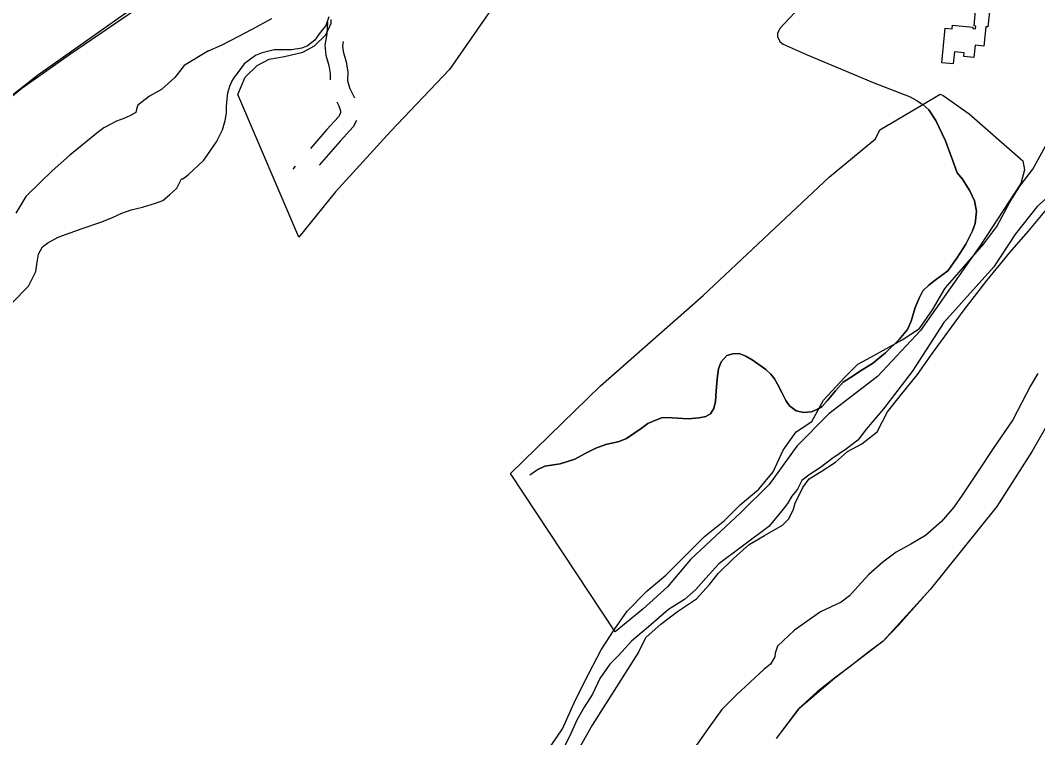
# Model space of a CAD drawing. Extents: x 3297772 to 3335630, y 634068 to 659439.
# Drawn here: x 3303476 to 3305219, y 645638 to 646867 of the extents above; entities that cross this region are included whole.
import ezdxf

# ---------------------------------------------------------------- set-up
doc = ezdxf.new("R2010")
doc.units = 0
for name, color, linetype in [('V-BLDG-OTLN', 7, 'Continuous'), ('V-ROAD-CNTR', 7, 'Continuous'), ('V-SITE-OTLN', 7, 'Continuous'), ('V-SITE-VEGE', 7, 'Continuous'), ('V-TOPO-SHOR', 7, 'Continuous')]:
    doc.layers.add(name, color=color, linetype=linetype)

msp = doc.modelspace()

# ---------------------------------------------------------------- linework, layer by layer
at = {"layer": 'V-BLDG-OTLN'}
msp.add_lwpolyline([(3305055.3, 646794.5), (3305061.2, 646853.9), (3305072.9, 646852.7), (3305073.5, 646858.9), (3305108.4, 646855.4), (3305108.2, 646853.1), (3305113.1, 646852.7), (3305113.6, 646857.5), (3305110.4, 646857.8), (3305113, 646884), (3305136.8, 646881.6), (3305134.2, 646856), (3305130.7, 646856.3), (3305127.4, 646823.3), (3305112.1, 646824.8), (3305110, 646803.4), (3305092.9, 646805.1), (3305093.6, 646811.8), (3305076.8, 646813.5), (3305074.7, 646792.6)], close=True, dxfattribs=at)
at = {"layer": 'V-ROAD-CNTR'}
for p, q in [((3303947.4, 646617.5), (3303943.2, 646612.5)), ((3304364, 646098.3), (3304349.1, 646088.3))]:
    msp.add_line(p, q, dxfattribs=at)
for points in [[(3304986.8, 648057.1), (3304951.3, 648009), (3304891.1, 647938.1), (3304597.2, 647632.3), (3304370.9, 647397.8), (3304314.6, 647345.5), (3304267.7, 647301.6), (3304220.5, 647264.2), (3304149.8, 647208.7), (3304030.2, 647128), (3303910.4, 647047.2), (3303688.1, 646894.9), (3303560.4, 646808.4)], [(3304883, 646993.8), (3304858.2, 646959.7), (3304840.1, 646939.5), (3304833.8, 646930.1), (3304824.3, 646911.5), (3304817.9, 646899.8), (3304803, 646880.3), (3304777.8, 646853.2), (3304773.8, 646844.6), (3304773.8, 646839.1), (3304778.4, 646830.5), (3304783.1, 646826.6), (3304824.4, 646808.4), (3304937.3, 646760.8), (3305001.2, 646736.1), (3305011.3, 646730.6), (3305022.5, 646723)], [(3304002.7, 646864), (3304001.3, 646844), (3303997.8, 646824.7), (3303999.7, 646807.9), (3304005.1, 646789.7), (3304007.1, 646776.3), (3304007, 646765.5)], [(3304029.4, 646830.8), (3304028.1, 646823.7), (3304029.2, 646813.9), (3304034.5, 646796.2), (3304037.1, 646778.3), (3304037, 646763.7), (3304040.6, 646750.6), (3304048.6, 646734.3)], [(3303560.4, 646808.4), (3303479, 646750.8), (3303396.4, 646683.8), (3303333.8, 646629.1), (3303094.3, 646412.5), (3302446.3, 645812.7), (3302399, 645765.7), (3302373.9, 645736), (3302347.5, 645702.6), (3302324.2, 645672.5), (3302308.6, 645636.7), (3302272.6, 645537.8), (3302035.2, 644725.6), (3301883.6, 644200), (3301875.7, 644178.3)], [(3304018.5, 646727.6), (3304021.9, 646720.8), (3304024.6, 646712.4), (3304024.6, 646708.2), (3304021.6, 646702.2), (3304001.6, 646680.3), (3303973.5, 646647.8)], [(3305022.5, 646723), (3305033.1, 646714.1), (3305044.7, 646696), (3305061.7, 646660.8), (3305076.2, 646620.1), (3305081.6, 646606), (3305090.9, 646595), (3305103.3, 646575.4), (3305111, 646558.1), (3305114.8, 646540.2), (3305112.3, 646519.1), (3305107.5, 646506.6), (3305096.5, 646484), (3305080.7, 646459.9), (3305065.7, 646438.1), (3305043.7, 646421.9), (3305032.7, 646413.4), (3305022.5, 646404.1), (3305016.2, 646391.6), (3305009.8, 646375.2), (3305002.7, 646351.9), (3304996.3, 646337.8), (3304982.2, 646320.7), (3304958.6, 646297.5), (3304936.6, 646279.6), (3304918.6, 646268.8), (3304898.9, 646255.7), (3304886.4, 646247.2), (3304873, 646232.4), (3304858.9, 646215.3), (3304850.2, 646206), (3304841.6, 646200.6), (3304831.4, 646196.7), (3304818.9, 646195.3), (3304805.6, 646198.5), (3304794, 646207.1), (3304787.8, 646215.8), (3304780.8, 646229.9), (3304773.9, 646244), (3304768.5, 646253.4), (3304762.3, 646261.2), (3304753.8, 646269.1), (3304732, 646284.8), (3304719.5, 646292), (3304707.9, 646296.7), (3304696.9, 646296), (3304686.7, 646293), (3304677.3, 646282.1), (3304672.5, 646270.4), (3304670.1, 646253.2), (3304668.4, 646232.1), (3304667.5, 646214.2), (3304664.3, 646202.5), (3304658.8, 646193.2), (3304650.9, 646188.5), (3304639.2, 646186.3), (3304620.4, 646184.8), (3304593.1, 646186.5), (3304576.7, 646186.7), (3304563.4, 646182), (3304551.7, 646176.7), (3304539.9, 646168.1), (3304514.8, 646151.1), (3304502.2, 646145.7), (3304479.6, 646140.4), (3304462.3, 646134.3), (3304444.3, 646125), (3304426.3, 646115.8), (3304401.2, 646107.3), (3304374.7, 646103.6), (3304364, 646098.3)], [(3304364, 646098.3), (3304374.7, 646103.6), (3304401.2, 646107.3), (3304426.3, 646115.8), (3304444.3, 646125), (3304462.3, 646134.3), (3304479.6, 646140.4), (3304502.2, 646145.7), (3304514.8, 646151.1), (3304539.9, 646168.1), (3304551.7, 646176.7), (3304563.4, 646182), (3304576.7, 646186.7), (3304593.1, 646186.5), (3304620.4, 646184.8), (3304639.2, 646186.3), (3304650.9, 646188.5), (3304658.8, 646193.2), (3304664.3, 646202.5), (3304667.5, 646214.2), (3304668.4, 646232.1), (3304670.1, 646253.2), (3304672.5, 646270.4), (3304677.3, 646282.1), (3304686.7, 646293), (3304696.9, 646296), (3304707.9, 646296.7), (3304719.5, 646292), (3304732, 646284.8), (3304753.8, 646269.1), (3304762.3, 646261.2), (3304768.5, 646253.4), (3304773.9, 646244), (3304780.8, 646229.9), (3304787.8, 646215.8), (3304794, 646207.1), (3304805.6, 646198.5), (3304818.9, 646195.3), (3304831.4, 646196.7), (3304841.6, 646200.6), (3304850.2, 646206), (3304858.9, 646215.3), (3304873, 646232.4), (3304886.4, 646247.2), (3304898.9, 646255.7), (3304918.6, 646268.8), (3304936.6, 646279.6), (3304958.6, 646297.5), (3304982.2, 646320.7), (3304996.3, 646337.8), (3305002.7, 646351.9), (3305009.8, 646375.2), (3305016.2, 646391.6), (3305022.5, 646404.1), (3305032.7, 646413.4), (3305043.7, 646421.9), (3305065.7, 646438.1), (3305080.7, 646459.9), (3305096.5, 646484), (3305107.5, 646506.6), (3305112.3, 646519.1), (3305114.8, 646540.2), (3305111, 646558.1), (3305103.3, 646575.4), (3305090.9, 646595), (3305081.6, 646606), (3305076.2, 646620.1), (3305061.7, 646660.8), (3305044.7, 646696), (3305033.1, 646714.1), (3305022.5, 646723)], [(3304052, 646696), (3304046.5, 646685), (3304024, 646660.4), (3303988.5, 646619.2)], [(3305320.2, 646322.4), (3305209.8, 646129.5), (3305149.4, 646034.7), (3305035.4, 645892.3), (3304981.8, 645831.9), (3304954.3, 645803.4), (3304930.3, 645785.2), (3304898.1, 645760.4), (3304871.5, 645740.2), (3304841.6, 645717.2), (3304809.7, 645687.7), (3304771.3, 645637.1)], [(3305320.2, 646322.4), (3305209.8, 646129.5), (3305149.4, 646034.7), (3305035.3, 645892.3), (3304954.5, 645803.6), (3304871.8, 645740.4), (3304809.5, 645687.5), (3304771.3, 645637.1)]]:
    msp.add_lwpolyline(points, dxfattribs=at)
at = {"layer": 'V-SITE-OTLN'}
msp.add_lwpolyline([(3304310.6, 646926.1), (3304211.4, 646783.1), (3304110.8, 646677.6), (3304016.4, 646573.6), (3303953.5, 646495.9), (3303848.9, 646740.1), (3303861.5, 646769.7), (3303882, 646789.9), (3303902.3, 646800.7), (3303928.9, 646805.2), (3303960.2, 646812.8), (3303980.5, 646823.6), (3303999.4, 646842.2), (3304008.9, 646862.4), (3304008.9, 646868.7)], dxfattribs=at)
msp.add_lwpolyline([(3304495.6, 645819.5), (3304316.2, 646090.8), (3304470.2, 646241.2), (3304646, 646396.2), (3304862.8, 646599.4), (3304941.3, 646664.4), (3304949, 646679.7), (3305022.5, 646723), (3305052.6, 646740.7), (3305057.3, 646738.6), (3305102.3, 646707.1), (3305193.9, 646626.9), (3305197, 646611.3), (3305190.6, 646587.9), (3305121.2, 646482.2), (3305018.8, 646336.1), (3304944.9, 646256.9), (3304861.7, 646193.4), (3304806.7, 646137.6), (3304759.5, 646072.3), (3304710.8, 646024.2), (3304624.4, 645943.6), (3304585.1, 645897), (3304542.7, 645858.3)], close=True, dxfattribs=at)
at = {"layer": 'V-SITE-VEGE'}
for points in [[(3304582.1, 645916.8), (3304648.4, 645983.2), (3304682.8, 646010.2), (3304709.8, 646037.3), (3304741.8, 646064.3), (3304766.3, 646093.8), (3304783.5, 646130.7), (3304805.6, 646162.6), (3304832.7, 646179.8), (3304852.3, 646216.7), (3304889.2, 646256), (3304911.3, 646278.2), (3304933.4, 646290.5), (3304987.4, 646320), (3305016.9, 646339.6), (3305039, 646371.6), (3305061.1, 646408.4), (3305093, 646445.3), (3305127.4, 646484.6), (3305149.5, 646514.1), (3305171.6, 646555.9), (3305188.8, 646583), (3305210.9, 646612.5), (3305233, 646651.8)], [(3305282.2, 646605.1), (3305218.3, 646548.5), (3305181.4, 646501.8), (3305144.6, 646445.3), (3305058.6, 646349.4), (3305004.6, 646265.9), (3304955.5, 646202), (3304926, 646167.6), (3304911.3, 646147.9), (3304891.6, 646133.1), (3304867, 646115.9), (3304847.4, 646101.2), (3304827.7, 646088.9), (3304815.5, 646079.1), (3304808.1, 646064.3), (3304798.3, 646052), (3304790.9, 646039.7), (3304783.5, 646029.9), (3304759, 646000.4), (3304673, 645936.5), (3304650.9, 645911.9), (3304633.7, 645892.3), (3304614.1, 645875.1), (3304587, 645857.8), (3304552.6, 645828.4), (3304523.2, 645803.8), (3304501.1, 645779.2), (3304486.3, 645764.4), (3304469.1, 645739.9), (3304456.9, 645712.8), (3304442.1, 645690.7), (3304429.8, 645668.6), (3304417.6, 645641.5), (3304388.1, 645582.6)], [(3304368.4, 645599.8), (3304405.3, 645653.8), (3304427.4, 645703), (3304449.5, 645747.2), (3304471.6, 645789), (3304493.7, 645823.4), (3304515.8, 645855.4), (3304550.2, 645889.8), (3304582.1, 645916.8)]]:
    msp.add_lwpolyline(points, dxfattribs=at)
at = {"layer": 'V-TOPO-SHOR'}
for points in [[(3302622.5, 646699.8), (3303091.7, 646414.6), (3303294.2, 646607.8), (3303505.8, 646773.4), (3303726.6, 646929.8), (3303883.1, 647021.9)], [(3303798.5, 646815.1), (3303822, 646825.2), (3303837.6, 646833.6), (3303873.7, 646852.2), (3303907.4, 646870.7)], [(3304005.1, 646873.2), (3303999.5, 646858.4), (3303988.5, 646844.4), (3303980.6, 646833.5), (3303968, 646823.4), (3303958.6, 646819.6), (3303940.6, 646816.6), (3303911, 646816.8), (3303890.6, 646811.4), (3303878.9, 646806.8), (3303860, 646792.9), (3303844.3, 646771.9)], [(3303798.5, 646815.1), (3303757.1, 646790.1), (3303741, 646769.4), (3303718, 646748.7), (3303697.3, 646737.2), (3303677.7, 646722.2), (3303675.4, 646715.3), (3303674.3, 646709.6), (3303663.9, 646703.8), (3303653.6, 646699.2), (3303640.9, 646694.6), (3303619.1, 646683.1), (3303609.9, 646676.2), (3303560.4, 646636), (3303530.5, 646609.5), (3303511, 646590), (3303485.7, 646565.8), (3303468.4, 646537.1)], [(3303461.5, 646382.9), (3303490.3, 646411.7), (3303502.9, 646437), (3303505.2, 646453.1), (3303507.5, 646466.9), (3303514.4, 646479.5), (3303523.6, 646486.4), (3303540.9, 646495.6), (3303582.3, 646510.6), (3303615.6, 646522.1), (3303635.2, 646530.2), (3303650.1, 646537.1), (3303666.2, 646542.8), (3303685.8, 646547.4), (3303707.7, 646554.3), (3303720.3, 646558.9), (3303731.8, 646568.1), (3303744.5, 646579.6), (3303750.2, 646591.1), (3303752.5, 646595.7), (3303754.8, 646595.7), (3303764, 646602.6), (3303790.5, 646627.9), (3303812.3, 646659), (3303822.7, 646679.7), (3303827.3, 646695.8), (3303829.6, 646708.4), (3303829.6, 646719.9), (3303830.7, 646732.6), (3303831.9, 646742.9), (3303835.3, 646754.4), (3303838.8, 646762.5), (3303844.3, 646771.9)], [(3304535.3, 645784.7), (3304548.8, 645810.4), (3304573.9, 645832.9), (3304602.2, 645854.6), (3304635.1, 645876.2), (3304657.2, 645901.1), (3304672.1, 645919.7), (3304698.1, 645945.3), (3304724.8, 645969.4), (3304751.4, 645984.8), (3304782, 646002.6), (3304793, 646013.5), (3304800.9, 646029.8), (3304804.1, 646040), (3304816.8, 646067.2), (3304827.8, 646082), (3304848.2, 646094.4), (3304873.3, 646110.6), (3304893.7, 646128.4), (3304918, 646141.6), (3304944.7, 646162.5), (3304962.1, 646196.7), (3304984.2, 646224.7), (3305013.3, 646260.5), (3305039.3, 646297), (3305093.7, 646371.6), (3305133.1, 646422.2), (3305171.7, 646469.6), (3305203.1, 646505.3), (3305234.6, 646543.4)], [(3305219.5, 646262.3), (3305206.9, 646241.3), (3305176.9, 646182.9), (3305143, 646133.9), (3305118.5, 646096.5), (3305090.1, 646053.7), (3305075.9, 646033.5), (3305054.7, 646008.7), (3305027.2, 645984.6), (3305002.1, 645969.9), (3304977, 645956), (3304954.2, 645939), (3304929.9, 645918.1), (3304911.8, 645897.9), (3304896.8, 645881.6), (3304882.7, 645870.7), (3304847.4, 645853.8), (3304802.7, 645822.8), (3304773.6, 645794.9), (3304769.7, 645783.2), (3304768.8, 645776.9), (3304761.7, 645764.5), (3304750, 645755.2), (3304703.6, 645711.7), (3304678.4, 645686.9), (3304654.8, 645654.2), (3304631.9, 645621.6)], [(3304535.3, 645784.7), (3304455.8, 645660), (3304402.9, 645565.7), (3304359.2, 645508.2), (3304324.7, 645453), (3304308.6, 645377.1), (3304246.5, 645195.4), (3304239.6, 645154), (3304223.5, 645107.9), (3304207.4, 645087.2), (3304193.6, 645045.8), (3304149.9, 644866.4), (3304124.6, 644769.8), (3304071.7, 644668.6), (3303988.9, 644512.2), (3303924.5, 644445.4), (3303650.7, 644231.5), (3303595.5, 644183.2), (3303561, 644146.4), (3303512.7, 644056.7), (3303333.3, 643661), (3303195.2, 643339), (3303098.6, 643134.2), (3303031.9, 642998.5)]]:
    msp.add_lwpolyline(points, dxfattribs=at)

doc.saveas('drawing.dxf')
